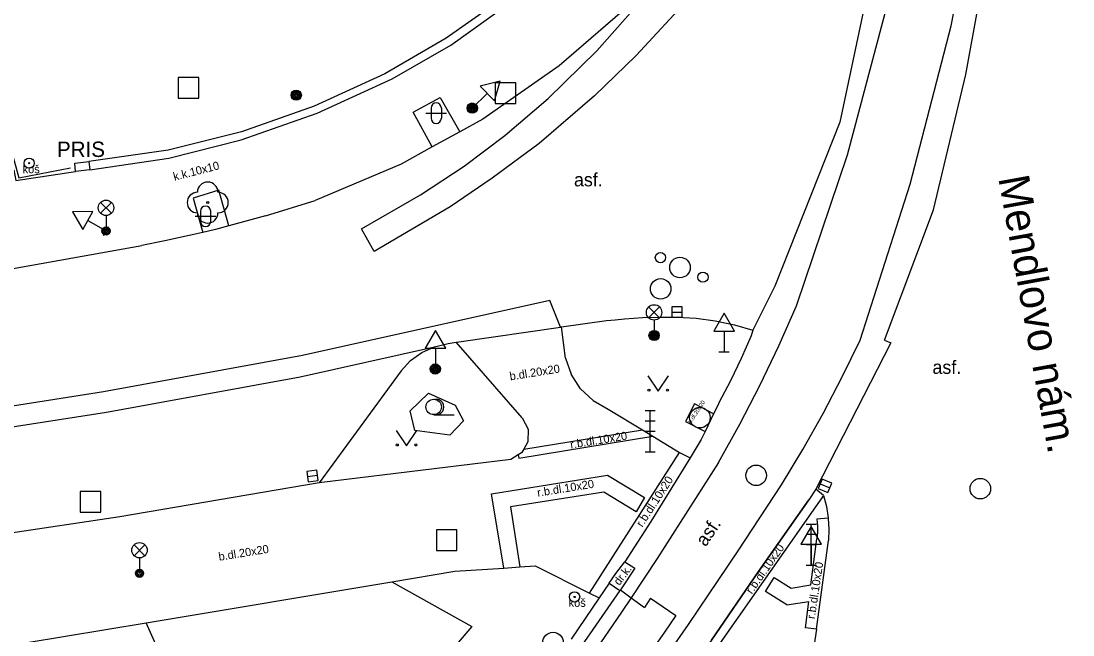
# Model space of a CAD drawing. Extents: x -600309 to -598967, y -1161267 to -1160292.
# Drawn here: x -599145.7 to -599094.5, y -1161124.2 to -1161094.3 of the extents above; entities that cross this region are included whole.
import ezdxf

# ---------------------------------------------------------------- set-up
doc = ezdxf.new("R2010")
doc.units = 0
for name, color, linetype in [('Level 10', 7, 'Continuous'), ('Level 11', 7, 'Continuous'), ('Level 13', 7, 'Continuous'), ('Level 22', 7, 'Continuous'), ('Level 23', 7, 'Continuous'), ('Level 24', 7, 'Continuous'), ('Level 25', 7, 'Continuous'), ('Level 26', 7, 'Continuous'), ('Level 27', 7, 'Continuous'), ('Level 28', 7, 'Continuous'), ('Level 33', 7, 'Continuous'), ('Level 34', 7, 'Continuous'), ('Level 36', 7, 'Continuous'), ('Level 40', 7, 'Continuous'), ('Level 41', 7, 'Continuous'), ('Level 42', 7, 'Continuous'), ('Level 49', 7, 'Continuous'), ('Level 7', 7, 'Continuous'), ('Level 9', 7, 'Continuous')]:
    doc.layers.add(name, color=color, linetype=linetype)

msp = doc.modelspace()

# ---------------------------------------------------------------- linework, layer by layer
at = {"layer": 'Level 10'}
for points in [[(-599110.21, -1161086.59), (-599112.95, -1161090.21), (-599114.75, -1161092.13), (-599115.9, -1161093.35), (-599116.05, -1161093.52), (-599119.49, -1161096.49), (-599123.21, -1161099.09), (-599124.32, -1161099.7), (-599125.67, -1161100.44), (-599127.19, -1161101.28), (-599131.37, -1161103.05)], [(-599133.78, -1161103.8), (-599131.37, -1161103.05)], [(-599133.78, -1161103.8), (-599135.57, -1161104.28), (-599136.22, -1161104.46), (-599136.83, -1161104.6), (-599138.69, -1161105.02), (-599139.8, -1161105.24)], [(-599147.18, -1161106.56), (-599139.8, -1161105.24)], [(-599117.19, -1161108.89), (-599116.77, -1161108.85), (-599116.31, -1161108.81), (-599115.43, -1161108.75), (-599114.55, -1161108.73)], [(-599114.55, -1161108.73), (-599114.45, -1161108.73), (-599113.76, -1161108.73)], [(-599113.76, -1161108.73), (-599112.82, -1161108.78), (-599111.89, -1161108.9), (-599110.96, -1161109.1), (-599110.06, -1161109.36)], [(-599124.9, -1161110.01), (-599124.51, -1161109.95), (-599124.37, -1161109.93), (-599119.42, -1161109.21), (-599119.37, -1161109.2), (-599117.19, -1161108.89)], [(-599110.14, -1161109.64), (-599110.63, -1161110.74), (-599111.15, -1161111.83), (-599111.71, -1161112.9)], [(-599110.06, -1161109.36), (-599110.14, -1161109.64)], [(-599127.19, -1161111.34), (-599126.73, -1161110.84), (-599126.18, -1161110.45), (-599125.56, -1161110.17), (-599124.9, -1161110.01)], [(-599127.19, -1161111.34), (-599131.17, -1161116.8), (-599140.87, -1161118.45), (-599146.51, -1161119.29)], [(-599111.82, -1161113.12), (-599111.97, -1161113.44), (-599112.39, -1161114.3), (-599112.58, -1161114.68)], [(-599111.73, -1161112.94), (-599111.82, -1161113.12)], [(-599111.71, -1161112.9), (-599111.73, -1161112.94)], [(-599112.58, -1161114.68), (-599113.12, -1161115.57), (-599113.79, -1161116.68)], [(-599113.79, -1161116.68), (-599115.03, -1161118.67), (-599116.29, -1161120.64)], [(-599107, -1161117.11), (-599107.34, -1161117.62), (-599109.79, -1161121.11), (-599112.08, -1161124.45), (-599112.46, -1161124.99), (-599112.75, -1161125.41), (-599116.6, -1161130.94), (-599118.9, -1161134.26), (-599121.18, -1161137.55), (-599122.18, -1161138.95)], [(-599107, -1161117.11), (-599107.34, -1161117.62)], [(-599106.63, -1161117.41), (-599107, -1161117.11)], [(-599106.63, -1161117.41), (-599106.48, -1161117.94), (-599106.39, -1161118.49)], [(-599112.08, -1161124.45), (-599109.79, -1161121.11), (-599107.34, -1161117.62)], [(-599106.39, -1161118.49), (-599106.39, -1161118.52), (-599106.36, -1161119.05), (-599106.38, -1161119.6)], [(-599106.96, -1161123.92), (-599106.38, -1161119.6)], [(-599117.06, -1161121.68), (-599116.74, -1161121.21), (-599116.29, -1161120.64)], [(-599117.06, -1161121.68), (-599117.54, -1161122.39), (-599118.91, -1161124.4)], [(-599106.96, -1161123.92), (-599107.51, -1161127.59)]]:
    msp.add_lwpolyline(points, dxfattribs=at)
at = {"layer": 'Level 11'}
for points in [[(-599088.4, -1161051.59), (-599091.61, -1161054.11), (-599094.48, -1161057.01), (-599096.79, -1161060.37), (-599097.19, -1161061.08), (-599098.23, -1161062.96), (-599100.27, -1161068.55), (-599101.47, -1161074.54), (-599104.27, -1161091.87), (-599105.83, -1161099.24), (-599108.99, -1161107.22), (-599110.06, -1161109.36)], [(-599103.65, -1161109.84), (-599101.26, -1161103.5), (-599099.69, -1161096.91), (-599098.52, -1161090.48), (-599096.44, -1161079.03), (-599094.92, -1161071.98), (-599094.64, -1161070.31), (-599092.52, -1161065.45), (-599091.1, -1161063.21)], [(-599104.84, -1161072.37), (-599105.44, -1161081.5), (-599107.6599, -1161085.88), (-599113.1, -1161093.12), (-599115.74, -1161095.99), (-599117.77, -1161097.96), (-599120.4699, -1161100.27), (-599122.75, -1161101.96), (-599124.8, -1161103.36), (-599128.5, -1161105.53), (-599129.11, -1161104.42), (-599126.24, -1161102.78), (-599124.12, -1161101.37), (-599122.14, -1161099.88), (-599120.03, -1161098.08), (-599117.6599, -1161095.76), (-599115.9099, -1161093.79), (-599114.68, -1161092.26), (-599112.95, -1161090.21)], [(-599142.33, -1161101.55), (-599138.5, -1161100.99), (-599134.9699, -1161100.09), (-599131.27, -1161098.8), (-599127.62, -1161097.12), (-599124.77, -1161095.48), (-599121.85, -1161093.4), (-599119.42, -1161091.4), (-599117.28, -1161089.3)], [(-599125.67, -1161100.44), (-599126.6, -1161098.75), (-599125.29, -1161098.03), (-599124.32, -1161099.7)], [(-599146.04, -1161101.56), (-599145.94, -1161102.07), (-599143.03, -1161101.63)], [(-599136.06, -1161102.55), (-599137.3, -1161102.94)], [(-599135.57, -1161104.28), (-599136.06, -1161102.55)], [(-599137.3, -1161102.94), (-599136.83, -1161104.6)], [(-599119.42, -1161109.21), (-599119.94, -1161107.92), (-599131.98, -1161110.59), (-599141.68, -1161112.37), (-599147.5578, -1161113.2881), (-599152.18, -1161114.01), (-599167.25, -1161116.49), (-599181.79, -1161118.82), (-599204.9699, -1161122.5), (-599218.82, -1161124.6599), (-599221.59, -1161124.8), (-599225.08, -1161124.96), (-599236.06, -1161126.61)], [(-599119.18, -1161110.72), (-599119.37, -1161109.2)], [(-599236.06, -1161126.61), (-599235.9099, -1161127.6), (-599225.55, -1161125.98), (-599221.58, -1161125.8), (-599218.77, -1161125.6599), (-599204.81, -1161123.48), (-599181.6, -1161119.8), (-599169.59, -1161117.88), (-599167.12, -1161117.49), (-599152.01, -1161114.99), (-599147.39, -1161114.27), (-599141.52, -1161113.35), (-599132.1, -1161111.64), (-599125.56, -1161110.17)], [(-599121.29, -1161113.63), (-599124.51, -1161109.95)], [(-599103.65, -1161109.84), (-599103.35, -1161109.98), (-599107, -1161117.11)], [(-599119.18, -1161110.72), (-599118.91, -1161111.51)], [(-599117.84, -1161112.79), (-599118.45, -1161112.22), (-599118.91, -1161111.51)], [(-599117.84, -1161112.79), (-599117.11, -1161113.2)], [(-599117.11, -1161113.2), (-599115.44, -1161114.21), (-599114.93, -1161114.52), (-599113.63, -1161115.31)], [(-599112.9, -1161112.95), (-599113.34, -1161113.81)], [(-599111.97, -1161113.44), (-599112.9, -1161112.95)], [(-599121.29, -1161113.63), (-599121, -1161114.18), (-599121.01, -1161114.8), (-599121.21, -1161115.15), (-599121.32, -1161115.34), (-599121.48, -1161115.43), (-599121.85, -1161115.66)], [(-599113.34, -1161113.81), (-599112.39, -1161114.3)], [(-599121.21, -1161115.15), (-599115.44, -1161114.21)], [(-599121.45, -1161115.59), (-599114.93, -1161114.52)], [(-599121.48, -1161115.43), (-599121.45, -1161115.59)], [(-599118.02, -1161122.16), (-599113.63, -1161115.31)], [(-599113.63, -1161115.31), (-599113.12, -1161115.57)], [(-599121.85, -1161115.66), (-599131.17, -1161116.8)], [(-599122.18, -1161120.94), (-599122.79, -1161117.33), (-599117.13, -1161116.42), (-599115.33, -1161117.51)], [(-599117.31, -1161117.24), (-599121.86, -1161117.97)], [(-599115.33, -1161117.51), (-599115.74, -1161118.2), (-599117.31, -1161117.24)], [(-599106.63, -1161117.41), (-599107.02, -1161117.97), (-599112.11, -1161125.24)], [(-599121.86, -1161117.97), (-599121.4, -1161120.89)], [(-599106.39, -1161118.52), (-599106.94, -1161118.57)], [(-599106.94, -1161118.57), (-599106.92, -1161118.89), (-599106.92, -1161119.21), (-599106.94, -1161119.52)], [(-599107.24, -1161121.76), (-599106.94, -1161119.52)], [(-599124.57, -1161121.1), (-599122.18, -1161120.94), (-599121.4, -1161120.89), (-599120.66, -1161120.84)], [(-599120.66, -1161120.84), (-599118.02, -1161122.16), (-599117.54, -1161122.39)], [(-599115.8, -1161120.94), (-599116.51, -1161122)], [(-599116.29, -1161120.64), (-599115.8, -1161120.94)], [(-599145.49, -1161124.59), (-599139.6, -1161123.61), (-599127.63, -1161121.61), (-599124.57, -1161121.1)], [(-599109.44, -1161122.08), (-599109.02, -1161121.41)], [(-599109.02, -1161121.41), (-599108.2, -1161121.92)], [(-599116.53, -1161122.03), (-599119.57, -1161126.42)], [(-599117.06, -1161121.68), (-599116.53, -1161122.03)], [(-599116.51, -1161122), (-599116.53, -1161122.03)], [(-599116.51, -1161122), (-599115.99, -1161122.39)], [(-599108.4, -1161122.74), (-599109.44, -1161122.08)], [(-599108.2, -1161121.92), (-599107.24, -1161121.76)], [(-599115.99, -1161122.39), (-599115.34, -1161122.87)], [(-599115.04, -1161122.41), (-599115.34, -1161122.87)], [(-599115.04, -1161122.41), (-599113.81, -1161123.26)], [(-599108.4, -1161122.74), (-599107.34, -1161122.57)], [(-599107.5, -1161123.85), (-599107.34, -1161122.57)], [(-599113.81, -1161123.26), (-599114.37, -1161124.07)], [(-599114.37, -1161124.07), (-599114.81, -1161124.72)], [(-599106.96, -1161123.92), (-599107.5, -1161123.85)]]:
    msp.add_lwpolyline(points, dxfattribs=at)
at = {"layer": 'Level 13'}
for points in [[(-599107.94, -1161108.18), (-599105.45, -1161100.82), (-599103.46, -1161093.31), (-599101.96, -1161085.68), (-599100.96, -1161077.97)], [(-599104.84, -1161109.84), (-599102.4, -1161102.25), (-599100.41, -1161094.54), (-599098.89, -1161086.72), (-599097.83, -1161078.82)], [(-599111.74, -1161115.8), (-599110.7, -1161113.94), (-599109.72, -1161112.05), (-599108.8, -1161110.13), (-599107.94, -1161108.18)], [(-599108.66, -1161116.89), (-599107.63, -1161115.17), (-599106.64, -1161113.42), (-599105.72, -1161111.64), (-599104.84, -1161109.84)], [(-599111.74, -1161115.8), (-599114.7199, -1161120.4699), (-599115.99, -1161122.39)], [(-599123.46, -1161138.5), (-599120, -1161133.47), (-599115.91, -1161127.59), (-599113.2, -1161123.69), (-599110.78, -1161120.11), (-599108.66, -1161116.89)], [(-599115.99, -1161122.39), (-599116.46, -1161123.09), (-599119.34, -1161127.31)]]:
    msp.add_lwpolyline(points, dxfattribs=at)
at = {"layer": 'Level 22'}
msp.add_circle((-599136.6, -1161103.15), 0.05, dxfattribs=at)
for centre, start, end in [((-599137.1, -1161103.15), 90, 270), ((-599136.6, -1161102.65), 0, 180), ((-599136.1, -1161103.15), 270, 90), ((-599136.6, -1161103.65), 180, 0)]:
    msp.add_arc(centre, 0.5, start, end, dxfattribs=at)
at = {"layer": 'Level 23'}
for points in [[(-599124.14, -1161113.78), (-599124.81, -1161114.47), (-599126.52, -1161114.25), (-599126.75, -1161113.29), (-599125.85, -1161112.43), (-599124.56, -1161113.02), (-599124.14, -1161113.78)], [(-599127.63, -1161121.61), (-599123.75, -1161123.78), (-599128.32, -1161129.14), (-599136.61, -1161130.3), (-599139.6, -1161123.61)]]:
    msp.add_lwpolyline(points, dxfattribs=at)
at = {"layer": 'Level 24'}
msp.add_lwpolyline([(-599142.38, -1161101.15), (-599142.33, -1161101.55), (-599143.03, -1161101.63), (-599143.07, -1161101.23), (-599142.38, -1161101.15)], dxfattribs=at)
at = {"layer": 'Level 25'}
for centre, radius in [((-599132.29, -1161097.92), 0.25), ((-599132.29, -1161097.92), 0.2), ((-599132.29, -1161097.92), 0.15), ((-599132.29, -1161097.92), 0.1), ((-599132.29, -1161097.92), 0.05), ((-599123.7199, -1161098.55), 0.25), ((-599123.7199, -1161098.55), 0.2), ((-599123.7199, -1161098.55), 0.15), ((-599123.7199, -1161098.55), 0.1), ((-599123.7199, -1161098.55), 0.05), ((-599145.29, -1161101.23), 0.25), ((-599145.29, -1161101.23), 0.0303), ((-599114.87, -1161109.62), 0.25), ((-599114.87, -1161109.62), 0.2), ((-599114.87, -1161109.62), 0.15), ((-599114.87, -1161109.62), 0.1), ((-599114.87, -1161109.62), 0.05), ((-599125.52, -1161111.25), 0.25), ((-599125.52, -1161111.25), 0.2), ((-599125.52, -1161111.25), 0.15), ((-599125.52, -1161111.25), 0.1), ((-599125.52, -1161111.25), 0.05), ((-599118.74, -1161122.35), 0.25), ((-599118.74, -1161122.35), 0.0303)]:
    msp.add_circle(centre, radius, dxfattribs=at)
at = {"layer": 'Level 26'}
for points in [[(-599138.03, -1161098.06), (-599137.03, -1161098.06), (-599137.03, -1161097.06), (-599138.03, -1161097.06)], [(-599122.6, -1161098.32), (-599121.6, -1161098.32), (-599121.6, -1161097.32), (-599122.6, -1161097.32)], [(-599142.81, -1161118.2199), (-599141.81, -1161118.2199), (-599141.81, -1161117.2199), (-599142.81, -1161117.2199)], [(-599125.47, -1161120.08), (-599124.47, -1161120.08), (-599124.47, -1161119.08), (-599125.47, -1161119.08)]]:
    msp.add_lwpolyline(points, close=True, dxfattribs=at)
at = {"layer": 'Level 27'}
for p, q in [((-599114, -1161108.48), (-599113.5, -1161108.48)), ((-599131.748, -1161116.4916), (-599131.252, -1161116.4284)), ((-599106.781, -1161116.8445), (-599106.319, -1161117.0355))]:
    msp.add_line(p, q, dxfattribs=at)
for points in [[(-599114, -1161108.73), (-599113.5, -1161108.73), (-599113.5, -1161108.23), (-599114, -1161108.23)], [(-599131.7164, -1161116.7396), (-599131.2204, -1161116.6764), (-599131.2836, -1161116.1804), (-599131.7796, -1161116.2436)], [(-599106.8766, -1161117.0755), (-599106.4145, -1161117.2666), (-599106.2234, -1161116.8045), (-599106.6855, -1161116.6134)]]:
    msp.add_lwpolyline(points, close=True, dxfattribs=at)
for centre in [(-599113.61, -1161106.31), (-599114.55, -1161107.35), (-599112.64, -1161113.62), (-599109.9, -1161116.43), (-599098.99, -1161117.08), (-599119.79, -1161124.57)]:
    msp.add_circle(centre, 0.5, dxfattribs=at)
at = {"layer": 'Level 28'}
for centre in [(-599114.56, -1161105.83), (-599112.49, -1161106.78)]:
    msp.add_circle(centre, 0.25, dxfattribs=at)
at = {"layer": 'Level 33'}
for p, q in [((-599141.815, -1161103.67), (-599141.285, -1161103.14)), ((-599141.815, -1161103.14), (-599141.285, -1161103.67)), ((-599141.55, -1161103.78), (-599141.55, -1161104.53)), ((-599115.135, -1161108.76), (-599114.605, -1161108.23)), ((-599115.135, -1161108.23), (-599114.605, -1161108.76)), ((-599114.87, -1161108.87), (-599114.87, -1161109.62)), ((-599115.31, -1161113.28), (-599114.81, -1161113.28)), ((-599115.06, -1161115.28), (-599115.06, -1161113.28)), ((-599115.31, -1161113.78), (-599114.81, -1161113.78)), ((-599115.31, -1161114.28), (-599114.81, -1161114.28)), ((-599115.31, -1161115.28), (-599114.81, -1161115.28)), ((-599107.4699, -1161118.8), (-599106.9699, -1161118.8)), ((-599107.2199, -1161120.8), (-599107.2199, -1161118.8)), ((-599107.4699, -1161119.3), (-599106.9699, -1161119.3)), ((-599140.185, -1161120.34), (-599139.655, -1161119.81)), ((-599140.185, -1161119.81), (-599139.655, -1161120.34)), ((-599107.4699, -1161119.8), (-599106.9699, -1161119.8)), ((-599139.92, -1161120.45), (-599139.92, -1161121.2)), ((-599107.4699, -1161120.8), (-599106.9699, -1161120.8))]:
    msp.add_line(p, q, dxfattribs=at)
for centre, radius in [((-599141.55, -1161103.405), 0.375), ((-599141.55, -1161104.53), 0.2), ((-599141.55, -1161104.53), 0.1445), ((-599141.55, -1161104.53), 0.0876), ((-599114.87, -1161108.495), 0.375), ((-599114.87, -1161109.62), 0.2), ((-599114.87, -1161109.62), 0.1445), ((-599114.87, -1161109.62), 0.0876), ((-599139.92, -1161120.075), 0.375), ((-599139.92, -1161121.2), 0.2), ((-599139.92, -1161121.2), 0.1445), ((-599139.92, -1161121.2), 0.0876)]:
    msp.add_circle(centre, radius, dxfattribs=at)
at = {"layer": 'Level 34'}
for p, q in [((-599122.9895, -1161097.8409), (-599123.7199, -1161098.55)), ((-599123.894, -1161098.3706), (-599123.5458, -1161098.7294)), ((-599142.4345, -1161104.0261), (-599141.55, -1161104.53)), ((-599141.6738, -1161104.7472), (-599141.4262, -1161104.3128)), ((-599111.46, -1161109.402), (-599111.46, -1161110.42)), ((-599125.51, -1161110.242), (-599125.51, -1161111.26)), ((-599111.71, -1161110.42), (-599111.21, -1161110.42)), ((-599107.22, -1161119.782), (-599107.22, -1161120.8))]:
    msp.add_line(p, q, dxfattribs=at)
for points in [[(-599123.3377, -1161097.4822), (-599122.6412, -1161098.1997), (-599122.3681, -1161097.2377)], [(-599142.682, -1161104.4605), (-599142.187, -1161103.5916), (-599143.187, -1161103.5974)], [(-599111.96, -1161109.402), (-599110.96, -1161109.402), (-599111.46, -1161108.536)], [(-599126.01, -1161110.242), (-599125.01, -1161110.242), (-599125.51, -1161109.376)], [(-599107.72, -1161119.782), (-599106.72, -1161119.782), (-599107.22, -1161118.916)]]:
    msp.add_lwpolyline(points, close=True, dxfattribs=at)
at = {"layer": 'Level 36'}
for p, q in [((-599125.726, -1161098.546), (-599125.726, -1161099.046)), ((-599125.226, -1161098.546), (-599125.226, -1161099.046)), ((-599125.976, -1161098.796), (-599124.976, -1161098.796)), ((-599136.956, -1161103.566), (-599136.956, -1161104.066)), ((-599136.456, -1161103.566), (-599136.456, -1161104.066)), ((-599137.206, -1161103.816), (-599136.206, -1161103.816)), ((-599125.6, -1161113.475), (-599124.6, -1161113.475))]:
    msp.add_line(p, q, dxfattribs=at)
for points in [[(-599115.17, -1161111.58), (-599114.67, -1161112.33), (-599114.17, -1161111.58)], [(-599127.42, -1161114.25), (-599126.92, -1161115), (-599126.42, -1161114.25)]]:
    msp.add_lwpolyline(points, dxfattribs=at)
for centre, radius in [((-599115.1202, -1161112.2798), 0.05), ((-599114.2208, -1161112.2798), 0.05), ((-599125.6, -1161113.0996), 0.375), ((-599127.3702, -1161114.9498), 0.05), ((-599126.4708, -1161114.9498), 0.05)]:
    msp.add_circle(centre, radius, dxfattribs=at)
for centre, radius, start, end in [((-599125.4757, -1161098.5463), 0.25, 0, 180), ((-599125.4757, -1161099.0463), 0.25, 180, 0), ((-599136.7057, -1161103.5663), 0.25, 0, 180), ((-599136.7057, -1161104.0663), 0.25, 180, 0), ((-599125.475, -1161113.0996), 0.375, 260.40593, 99.59407)]:
    msp.add_arc(centre, radius, start, end, dxfattribs=at)
at = {"layer": 'Level 7'}
msp.add_lwpolyline([(-599117.57, -1161089.02), (-599120.01, -1161091.38), (-599122.49, -1161093.39), (-599124.99, -1161095.14), (-599127.98, -1161096.88), (-599131.4099, -1161098.45), (-599134.95, -1161099.7), (-599138.53, -1161100.59), (-599142.38, -1161101.15)], dxfattribs=at)
at = {"layer": 'Level 9'}
msp.add_lwpolyline([(-599147.15, -1161097.03), (-599145.79, -1161101.95), (-599143.28, -1161101.45)], dxfattribs=at)

# ---------------------------------------------------------------- texts
at = {"layer": 'Level 40'}
for s, height, rotation, p in [('k.k.10x10', 0.4, 14.44976, (-599138.22, -1161102.09)), ('b.dl.20x20', 0.4, 9.13549, (-599121.87, -1161111.81)), ('b.dl.20x20', 0.2, 57, (-599113.07, -1161113.93)), ('r.b.dl.10x20', 0.4, 9.13549, (-599118.92, -1161115.13)), ('r.b.dl.10x20', 0.4, 9.13549, (-599120.53, -1161117.47)), ('r.b.dl.10x20', 0.4, 57, (-599115.44, -1161118.98)), ('asf.', 0.65, 56, (-599112.36, -1161119.94)), ('b.dl.20x20', 0.4, 9.13549, (-599136.04, -1161120.59)), ('r.b.dl.10x20', 0.4, 55, (-599110.11, -1161122.24)), ('dr.k.', 0.4, 52.95351, (-599116.56, -1161121.82)), ('r.b.dl.10x20', 0.4, 81.40613, (-599107.05, -1161123.44))]:
    msp.add_text(s, height=height, rotation=rotation, dxfattribs=at).set_placement(p)
for p in [(-599118.77, -1161102.36), (-599101.32, -1161111.49)]:
    msp.add_text('asf.', height=0.65, dxfattribs=at).set_placement(p)
at = {"layer": 'Level 41'}
msp.add_text('PRIS', height=0.75, dxfattribs=at).set_placement((-599143.94, -1161100.93))
at = {"layer": 'Level 42'}
for p in [(-599145.61, -1161101.72), (-599119.03, -1161122.83)]:
    msp.add_text('koš', height=0.4, dxfattribs=at).set_placement(p)
at = {"layer": 'Level 49'}
msp.add_text('Mendlovo nám.', height=1.5, rotation=280.3, dxfattribs=at).set_placement((-599098.12, -1161101.95))

doc.saveas('drawing.dxf')
